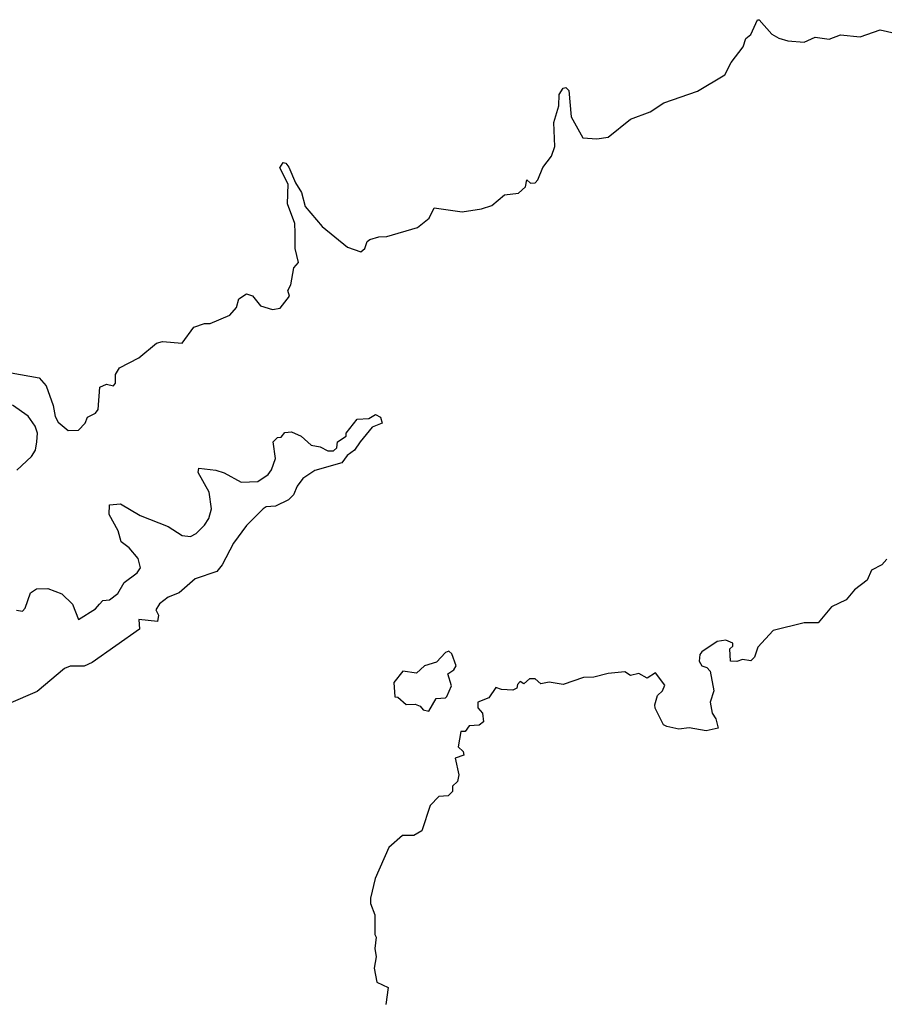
# Model space of a CAD drawing. Extents: x 2494106 to 2685573, y 758056 to 915185.
# Tile 433 of 507: x 2660515 to 2663601, y 845805 to 849322. Entities that reach past the tile are written whole.
import ezdxf

# ---------------------------------------------------------------- set-up
doc = ezdxf.new("R2010")
doc.units = 0

msp = doc.modelspace()

# ---------------------------------------------------------------- linework, layer by layer
at = {"layer": '0CON05XD'}
for points in [[(2660485, 848061.2), (2660585, 848043.3), (2660610, 848015), (2660634.2, 847944.2), (2660641.1, 847905), (2660651.9, 847885), (2660687.5, 847855), (2660725, 847856.2), (2660748.3, 847881.7), (2660757, 847903), (2660785, 847917.5), (2660795, 847930), (2660800.7, 848009.3), (2660825, 848020), (2660850, 848015), (2660856.4, 848023.6), (2660857.5, 848055), (2660870.7, 848079.3), (2660940, 848115), (2661003, 848167), (2661025, 848172.5), (2661095, 848167.5), (2661136.4, 848223.6), (2661175, 848237.5), (2661195, 848237.5), (2661265, 848267.5), (2661288.8, 848295), (2661297.5, 848325), (2661325, 848343.3), (2661346.4, 848336.4), (2661375, 848300), (2661417, 848287), (2661445, 848292.5), (2661477.5, 848335), (2661472.5, 848355), (2661482.5, 848375), (2661493.6, 848436.4), (2661510, 848455), (2661498, 848505), (2661498.6, 848561.4), (2661497.1, 848595), (2661471.4, 848665), (2661473.3, 848735), (2661443.3, 848793.3), (2661455, 848812.5), (2661465, 848810), (2661475.8, 848795.8), (2661499.3, 848739.3), (2661521.2, 848705), (2661534.3, 848655), (2661595, 848583.3), (2661685, 848510), (2661733, 848493), (2661747.5, 848505), (2661755, 848530), (2661765, 848537.5), (2661797, 848547), (2661825, 848547.5), (2661935, 848580), (2661976.7, 848613.3), (2661995, 848650), (2662095, 848636.7), (2662163, 848647), (2662200.7, 848659.3), (2662245, 848696.7), (2662295, 848703.3), (2662320, 848725), (2662325, 848750), (2662338.3, 848738.3), (2662355, 848740), (2662365, 848750), (2662382.5, 848795), (2662413.3, 848835), (2662425, 848870), (2662421.2, 848955), (2662440, 849015), (2662441.2, 849055), (2662455, 849077.5), (2662465, 849080), (2662475, 849070), (2662484, 848975), (2662525, 848900), (2662575, 848896.7), (2662615, 848903.3), (2662695, 848967.5), (2662765, 848993.3), (2662814.1, 849025.9), (2662935, 849066.7), (2663032.5, 849125), (2663055, 849170), (2663097.5, 849225), (2663107.5, 849255), (2663125, 849270), (2663148.3, 849321.7), (2663155, 849322.5), (2663200.4, 849270.5), (2663225, 849256.7), (2663256.4, 849246.4), (2663315, 849242), (2663355, 849260), (2663405, 849253.3), (2663445, 849268.8), (2663515, 849261.2), (2663586.4, 849286.4), (2663665, 849268.8)], [(2660505, 847713.3), (2660557.3, 847762.7), (2660571.2, 847785), (2660575.6, 847814.4), (2660578.2, 847845), (2660570.4, 847870.5), (2660545, 847905.7), (2660489.2, 847945)], [(2660503, 847213), (2660525, 847210), (2660535, 847220), (2660553.3, 847275), (2660575, 847290), (2660615, 847291.2), (2660665, 847271.2), (2660703.8, 847235), (2660725, 847180), (2660785, 847217.5), (2660800, 847235), (2660811.7, 847248.3), (2660835, 847250), (2660865, 847273.3), (2660887.3, 847312.7), (2660933.9, 847346.1), (2660946.2, 847365), (2660937.3, 847397.3), (2660905.5, 847435.5), (2660877.3, 847457.3), (2660866.9, 847496.9), (2660834, 847555), (2660835, 847590), (2660875, 847593.3), (2660945, 847552), (2661045, 847512.5), (2661095, 847480), (2661125, 847476.7), (2661145, 847486.7), (2661175, 847517.5), (2661189.6, 847540.5), (2661200, 847575), (2661191.2, 847635), (2661152.5, 847705), (2661155, 847720), (2661215, 847713.3), (2661245, 847703.3), (2661305, 847670), (2661365, 847673.3), (2661401.7, 847698.3), (2661413.3, 847715), (2661427.5, 847755), (2661420, 847815), (2661435, 847830), (2661448.3, 847831.7), (2661461.7, 847848.3), (2661485, 847850), (2661520, 847835), (2661555, 847802.5), (2661587, 847797), (2661615, 847782.5), (2661635, 847782.5), (2661647, 847793), (2661650, 847815), (2661680, 847835), (2661680, 847845), (2661720, 847895), (2661761.7, 847898.3), (2661785, 847912.5), (2661803, 847903), (2661808.3, 847881.7), (2661773.6, 847866.4), (2661730, 847815), (2661710, 847785), (2661684, 847766), (2661665, 847740), (2661568.3, 847711.7), (2661525.9, 847684.1), (2661505, 847656.7), (2661492, 847625), (2661475, 847608), (2661427.5, 847585), (2661395, 847582), (2661383.8, 847575), (2661325, 847516.2), (2661277.9, 847452.1), (2661237.5, 847375), (2661218.8, 847351.2), (2661141.2, 847325), (2661084.3, 847275.7), (2661045, 847259.2), (2661013.7, 847236.3), (2661001.2, 847215), (2661010, 847195), (2661006.7, 847173.3), (2660940, 847180), (2660942.5, 847145), (2660773.2, 847026.8), (2660745, 847013.6), (2660695, 847012.7), (2660675, 847004.6), (2660577.7, 846922.4), (2660475, 846878.2)], [(2663610, 847395), (2663592.5, 847375), (2663555, 847356.7), (2663539.7, 847320.3), (2663494.5, 847285.5), (2663465, 847250), (2663413.3, 847225), (2663365, 847167.5), (2663315, 847167.5), (2663205, 847141.2), (2663149.3, 847080.7), (2663137.5, 847045), (2663125, 847032.5), (2663095, 847037.5), (2663075, 847030), (2663051.7, 847031.7), (2663050, 847075), (2663060, 847085), (2663060, 847095), (2663036.1, 847106.1), (2663005, 847101.2), (2662950, 847065), (2662942.5, 847055), (2662940.7, 847030.7), (2662950, 847015), (2662968.3, 847008.3), (2662980, 846995), (2662992.5, 846925), (2662980, 846885), (2662986.7, 846845), (2663000, 846825), (2663008.3, 846791.7), (2662965, 846782.5), (2662905, 846792.5), (2662868.3, 846788.3), (2662825, 846797.5), (2662813.6, 846803.6), (2662805, 846820), (2662783, 846863), (2662782.5, 846875), (2662791.7, 846908.3), (2662810, 846925), (2662817.5, 846945), (2662785, 846990), (2662755, 846970), (2662725, 846987.5), (2662695, 846980), (2662675, 846992.5), (2662615, 846987.5), (2662565, 846973.8), (2662527, 846973), (2662455, 846947.5), (2662405, 846956.7), (2662375, 846950), (2662355, 846967.5), (2662335, 846967.5), (2662315, 846950), (2662301.7, 846958.3), (2662291.7, 846948.3), (2662290, 846935), (2662275, 846927.5), (2662235, 846930), (2662215, 846937.5), (2662189.3, 846900.7), (2662150, 846885), (2662150, 846865), (2662167.5, 846845), (2662170, 846815), (2662155, 846802.5), (2662120, 846800), (2662105, 846780), (2662090, 846780), (2662080, 846725), (2662098.3, 846708.3), (2662100, 846695), (2662070, 846685), (2662082.5, 846625), (2662078.3, 846601.7), (2662060, 846585), (2662060, 846565), (2662045, 846550), (2662011.7, 846548.3), (2661980, 846515), (2661950, 846425), (2661921.7, 846408.3), (2661882, 846408), (2661832.5, 846365), (2661783.3, 846255), (2661766.7, 846185), (2661767.5, 846165), (2661782.5, 846125), (2661782.5, 846055), (2661787.5, 846045), (2661782.5, 846005), (2661787.5, 845975), (2661780, 845935), (2661790, 845885), (2661830, 845865), (2661822.5, 845805)], [(2661975, 846852.5), (2662001.7, 846898.3), (2662035, 846900), (2662040, 846905), (2662056.4, 846943.6), (2662043.6, 846986.4), (2662065, 847000), (2662072.5, 847015), (2662057, 847057), (2662047, 847067), (2662035, 847062.5), (2662003, 847027), (2661960, 847015), (2661931.7, 846988.3), (2661882.5, 846995), (2661850, 846955), (2661853.6, 846903.6), (2661865, 846902.5), (2661895, 846876.7), (2661927, 846877), (2661945, 846870), (2661955, 846857.5), (2661975, 846852.5)]]:
    msp.add_lwpolyline(points, dxfattribs=at)

doc.saveas('drawing.dxf')
